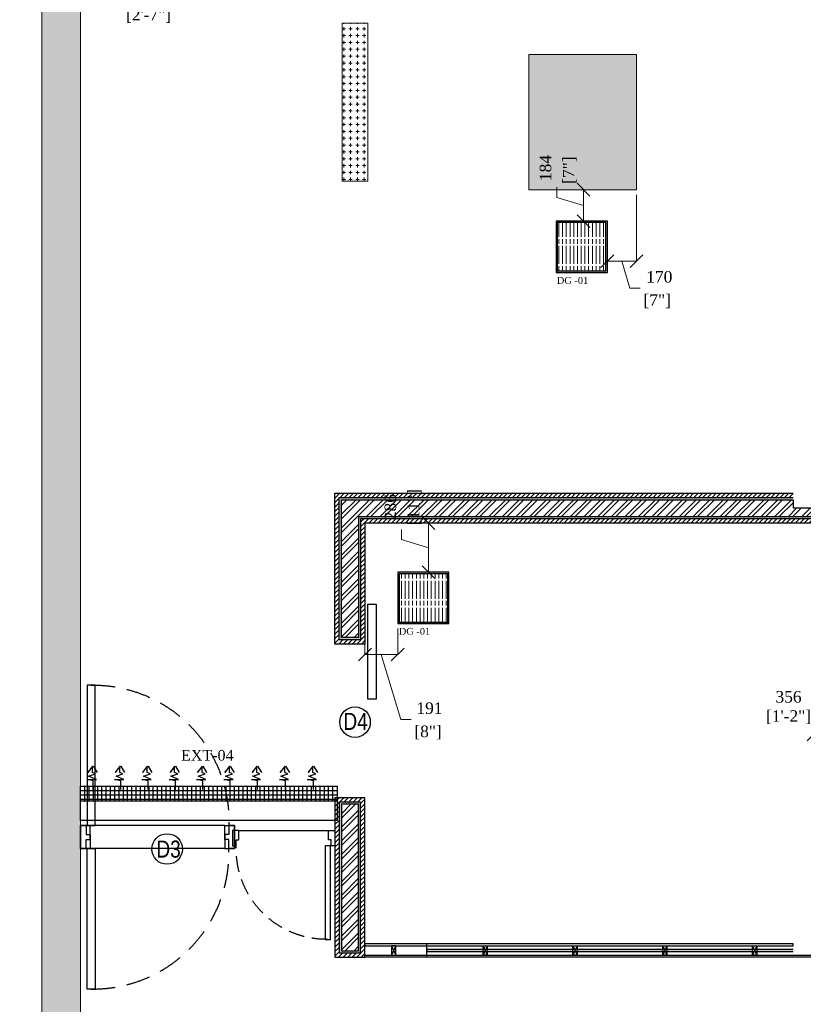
# Model space of a CAD drawing. Extents: x 3940905 to 4145695, y 925352 to 1109797.
# Tile 855 of 1056: x 4088395 to 4092975, y 954360 to 960115. Entities that reach past the tile are written whole.
import ezdxf

# ---------------------------------------------------------------- set-up
doc = ezdxf.new("R2010")
doc.units = 0
doc.header["$LTSCALE"] = 750
doc.header["$MEASUREMENT"] = 0
doc.header["$PDMODE"] = 35
doc.header["$PDSIZE"] = 150
doc.linetypes.add('DASHED2', pattern=[0.375, 0.25, -0.125])
doc.layers.get('0').update_dxf_attribs({"linetype": 'CONTINUOUS', "lineweight": 0})
doc.layers.get('Defpoints').update_dxf_attribs({"linetype": 'CONTINUOUS'})
for name, color, linetype, lineweight in [('CIVIL WALLS', 7, 'CONTINUOUS', 30), ('CKD - Kit Text', 171, 'CONTINUOUS', 13), ('CKD Dimensions', 7, 'CONTINUOUS', 0), ('CKD Equipments', 252, 'CONTINUOUS', 0), ('COLUMN', 1, 'CONTINUOUS', 9), ('HATCH', 7, 'CONTINUOUS', 0), ('wall', 7, 'CONTINUOUS', 25)]:
    doc.layers.add(name, color=color, linetype=linetype, lineweight=lineweight)
for name, color, linetype in [('DOOR', 44, 'CONTINUOUS'), ('Drain Grating', 4, 'CONTINUOUS'), ('EQUIPMENT', 6, 'CONTINUOUS'), ('GLASS', 5, 'CONTINUOUS'), ('PARTITION', 16, 'CONTINUOUS'), ('PDF_A - TEXT', 7, 'CONTINUOUS'), ('S-Hatch_8', 7, 'CONTINUOUS'), ('xKAM-B3-01-Kitchen$0$A-FURN', 8, 'CONTINUOUS')]:
    doc.layers.add(name, color=color, linetype=linetype)
doc.styles.add('ARA-30', font='arial.ttf', dxfattribs={"width": 0.8, "height": 150})
doc.styles.add('CKD_Dimension Text', font='BOOKOS.TTF')
doc.dimstyles.new('CKD-Dimensions', dxfattribs={"dimscale": 1.5, "dimtxt": 45, "dimasz": 50, "dimexe": 0, "dimexo": 20, "dimgap": 20, "dimtad": 0, "dimdec": 0, "dimzin": 4, "dimdsep": 46, "dimtxsty": 'CKD_Dimension Text', "dimblk": 'OBLIQUE', "dimcen": 12, "dimclrd": 150, "dimclre": 150, "dimclrt": 7, "dimazin": 2, "dimtfac": 1, "dimtdec": 0, "dimtofl": 0, "dimtmove": 1, "dimatfit": 2, "dimfxl": 1, "dimtfillclr": 7, "dimtolj": 1, "dimtzin": 0, "dimlwd": -1, "dimlwe": -1, "dimarcsym": 0})
pattern_1 = [(45, (113076.044, -85711.346), (-39.77475644, 39.77475644), []), (45, (113102.56, -85711.346), (-39.77475644, 39.77475644), [])]

# ---------------------------------------------------------------- blocks, each defined once
blk = doc.blocks.new('EDFDSCX')
blk.add_line((498130.4, -854141.4, 0), (498655.5, -854140.9, 0))
at = {"layer": 'DOOR', "elevation": 0}
for points in [[(498666.1, -853504), (498666.6, -854051.5), (498635.9, -854051.6), (498635.4, -853504)], [(498092.9, -854052.1), (498114.7, -854052.1), (498114.7, -854087.2), (498130.4, -854087.2), (498130.4, -854141.4), (498092.9, -854141.4)], [(498692.9, -854051.5), (498671, -854051.5), (498671.1, -854086.7), (498655.4, -854086.7), (498655.5, -854140.9), (498693, -854140.8)]]:
    blk.add_lwpolyline(points, close=True, dxfattribs=at)
at = {"layer": 'DOOR', "color": 8, "linetype": 'DASHED2', "ltscale": 0.5}
blk.add_arc((498643.6, -854033.2, 0), 529.3, 89.2264, 182.0402, dxfattribs=at)
blk = doc.blocks.new('COLUMN')
at = {"layer": 'COLUMN'}
h = blk.add_hatch(color=1, dxfattribs=at)
h.dxf.hatch_style = 1
h.paths.add_polyline_path([(2683499, 965771.1), (2684448, 965771.1), (2684448, 965331.1), (2683499, 965331.1)])
h.paths.add_polyline_path([(2684238, 970191.1), (2683499, 970191.1), (2683499, 969191.1), (2684238, 969191.1)])
h.paths.add_polyline_path([(2687443, 969266.1), (2687038, 969266.1), (2687038, 970031.1), (2687443, 970031.1)])
h.paths.add_polyline_path([(2687108, 972041.4), (2687644, 972041.4), (2687644, 971756.1), (2687108, 971756.1)])
h.paths.add_polyline_path([(2683499, 973491.1), (2684408, 973491.1), (2684408, 973041.1), (2683499, 973041.1)])
h.paths.add_polyline_path([(2683649, 975761.1), (2683978, 975761.1), (2683978, 975211.1), (2683649, 975211.1)])
h.paths.add_polyline_path([(2686978, 975811.1), (2687728, 975811.1), (2687728, 975476.1), (2686978, 975476.1)])
h.paths.add_polyline_path([(2689869, 975851.1), (2689028, 975851.1), (2689028, 975556.1), (2689869, 975556.1)])
h.paths.add_polyline_path([(2686978, 973346.1), (2687644, 973346.1), (2687644, 973116.1), (2686978, 973116.1)])
h.paths.add_polyline_path([(2683824, 977646.1), (2684029, 977646.1), (2684029, 977211.1), (2683824, 977211.1)])
h.paths.add_polyline_path([(2683824, 979911.1), (2684104, 979911.1), (2684104, 980241.1), (2683824, 980241.1)])
h.paths.add_polyline_path([(2687804, 979891.1), (2688004, 979891.1), (2688004, 980241.1), (2687804, 980241.1)])
h.paths.add_polyline_path([(2691584, 979836.1), (2692014, 979836.1), (2692014, 980241.1), (2691584, 980241.1)])
h.paths.add_polyline_path([(2691696, 977346.1), (2692014, 977346.1), (2692014, 976786.1), (2691696, 976786.1)])
h.paths.add_polyline_path([(2687443, 965841.1), (2686813, 965841.1), (2686813, 965401.1), (2687443, 965401.1)])
h.paths.add_polyline_path([(2687468, 963421.1), (2686703, 963421.1), (2686703, 962976.1), (2687468, 962976.1)])
h.paths.add_polyline_path([(2684168, 963191.1), (2683399, 963191.1), (2683399, 962446.1), (2684168, 962446.1)])
h.paths.add_polyline_path([(2684448, 958916.1), (2683399, 958916.1), (2683399, 959356.1), (2684448, 959356.1)])
h.paths.add_polyline_path([(2684448, 957356.1), (2683414, 957356.1), (2683414, 956916.1), (2684448, 956916.1)])
h.paths.add_polyline_path([(2687458, 957436.1), (2686708, 957436.1), (2686708, 956996.1), (2687458, 956996.1)])
h.paths.add_polyline_path([(2687453, 959516.1), (2686693, 959516.1), (2686693, 959086.1), (2687453, 959086.1)])
h.paths.add_polyline_path([(2683414, 953326.1), (2684313, 953326.1), (2684313, 953776.1), (2683414, 953776.1)])
h.paths.add_polyline_path([(2683294, 952396.1), (2683768, 952396.1), (2683768, 951976.1), (2683294, 951976.1)])
h.paths.add_polyline_path([(2682464, 977841.1), (2681834, 977841.1), (2681834, 977051.1), (2682464, 977051.1)])
at = {"color": 2}
blk.add_lwpolyline([(2682464, 977841.1), (2681834, 977841.1), (2681834, 977051.1), (2682464, 977051.1)], close=True, dxfattribs=at)
at = {"layer": 'COLUMN', "color": 1}
blk.add_lwpolyline([(2682464, 977841.1), (2681834, 977841.1), (2681834, 977051.1), (2682464, 977051.1)], close=True, dxfattribs=at)
blk = doc.blocks.new('G$C140E06CC')
at = {"layer": 'EQUIPMENT'}
h = blk.add_hatch(dxfattribs=at)
h.set_pattern_fill('NET', color=8, scale=200, angle=180, style=0)
h.set_pattern_definition([(180, (-3968324.673, -1023390.404), (-1e-14, -25), []), (270, (-3968324.673, -1023390.404), (25, -1e-14), [])])
h.paths.add_polyline_path([(0, 200), (1500.3, 200), (1500.3, 112.5), (0, 112.5)])
at = {"layer": 'EQUIPMENT', "color": 8}
for points in [[(75.3, 181.1), (75.3, 230.7), (39.1, 239.7), (93.3, 239.7), (48.1, 257.7), (88.8, 271.3), (70.7, 280.3), (70.7, 316.4), (43.6, 280.3), (75.3, 316.4), (97.8, 280.3)], [(235.3, 181.1), (235.3, 230.7), (199.1, 239.7), (253.3, 239.7), (208.1, 257.7), (248.8, 271.3), (230.7, 280.3), (230.7, 316.4), (203.6, 280.3), (235.3, 316.4), (257.8, 280.3)], [(395.3, 181.1), (395.3, 230.7), (359.1, 239.7), (413.3, 239.7), (368.1, 257.7), (408.8, 271.3), (390.7, 280.3), (390.7, 316.4), (363.6, 280.3), (395.3, 316.4), (417.8, 280.3)], [(555.3, 181.1), (555.3, 230.7), (519.1, 239.7), (573.3, 239.7), (528.1, 257.7), (568.8, 271.3), (550.7, 280.3), (550.7, 316.4), (523.6, 280.3), (555.3, 316.4), (577.8, 280.3)], [(715.3, 181.1), (715.3, 230.7), (679.1, 239.7), (733.3, 239.7), (688.1, 257.7), (728.8, 271.3), (710.7, 280.3), (710.7, 316.4), (683.6, 280.3), (715.3, 316.4), (737.8, 280.3)], [(875.3, 181.1), (875.3, 230.7), (839.1, 239.7), (893.3, 239.7), (848.1, 257.7), (888.8, 271.3), (870.7, 280.3), (870.7, 316.4), (843.6, 280.3), (875.3, 316.4), (897.8, 280.3)], [(1035.3, 181.1), (1035.3, 230.7), (999.1, 239.7), (1053.3, 239.7), (1008.1, 257.7), (1048.8, 271.3), (1030.7, 280.3), (1030.7, 316.4), (1003.6, 280.3), (1035.3, 316.4), (1057.8, 280.3)], [(1198.7, 181.1), (1198.7, 230.7), (1162.6, 239.7), (1216.8, 239.7), (1171.6, 257.7), (1212.3, 271.3), (1194.2, 280.3), (1194.2, 316.4), (1167.1, 280.3), (1198.7, 316.4), (1221.3, 280.3)], [(1362.2, 181.1), (1362.2, 230.7), (1326, 239.7), (1380.3, 239.7), (1335.1, 257.7), (1375.7, 271.3), (1357.7, 280.3), (1357.7, 316.4), (1330.6, 280.3), (1362.2, 316.4), (1384.8, 280.3)]]:
    blk.add_lwpolyline(points, dxfattribs=at)
at = {"layer": 'EQUIPMENT'}
for points in [[(0, 200), (1500.3, 200), (1500.3, 112.5), (0, 112.5)], [(0, 0), (0, 200), (1500.3, 200), (1500.3, 0)]]:
    blk.add_lwpolyline(points, close=True, dxfattribs=at)
blk = doc.blocks.new('G$C03FE16A0')
at = {"layer": 'CKD Equipments', "ltscale": 0.25}
blk.add_blockref('G$C140E06CC', (0, 0), dxfattribs=at)
blk = doc.blocks.new('_Oblique')
at = {"color": 0, "linetype": 'ByBlock', "lineweight": -2, "transparency": 16777216}
blk.add_line((-0.5, -0.5), (0.5, 0.5), dxfattribs=at)
blk = doc.blocks.new('*D876')
at = {"layer": 'CKD Dimensions', "color": 150}
for p, q in [((4088749.5, 960165.9), (4088749.5, 960214.1)), ((4088749.5, 960214.1), (4088987, 960214.1)), ((4089545.7, 960214.1), (4089308.3, 960214.1)), ((4089545.7, 960165.9), (4089545.7, 960214.1))]:
    blk.add_line(p, q, dxfattribs=at)
at = {"layer": 'Defpoints', "color": 0}
for p in [(4088749.5, 960214.1), (4088749.5, 960135.9), (4089545.7, 960135.9)]:
    blk.add_point(p, dxfattribs=at)
at = {"layer": 'CKD Dimensions', "color": 150, "linetype": 'ByBlock', "xscale": 75, "yscale": 75, "zscale": 75, "rotation": 180}
blk.add_blockref('_Oblique', (4088749.5, 960214.1), dxfattribs=at)
at = {"layer": 'CKD Dimensions', "color": 150, "linetype": 'ByBlock', "xscale": 75, "yscale": 75, "zscale": 75}
blk.add_blockref('_Oblique', (4089545.7, 960214.1), dxfattribs=at)
at = {"layer": 'CKD Dimensions', "color": 7, "lineweight": 0, "char_height": 67.5, "attachment_point": 5, "style": 'CKD_Dimension Text'}
for s, insert in [('\\A1;796', (4089147.6, 960279.7)), ('\\A1;[2\'-7"]', (4089147.6, 960137.4))]:
    blk.add_mtext(s, dxfattribs=dict(at, insert=insert))
blk = doc.blocks.new('*D883')
at = {"layer": 'CKD Dimensions', "color": 150}
for p, q in [((4093048.8, 956094.3), (4093108.8, 956094.3)), ((4093108.8, 956094.3), (4093212.6, 955937)), ((4093034.5, 955591.4), (4093034.5, 955937)), ((4093034.5, 955937), (4093390.7, 955937)), ((4093390.7, 955903.8), (4093390.7, 955937))]:
    blk.add_line(p, q, dxfattribs=at)
at = {"layer": 'Defpoints', "color": 0}
for p in [(4093390.7, 955937), (4093390.7, 955873.8), (4093034.5, 955561.4)]:
    blk.add_point(p, dxfattribs=at)
at = {"layer": 'CKD Dimensions', "color": 150, "linetype": 'ByBlock', "xscale": 75, "yscale": 75, "zscale": 75, "rotation": 180}
blk.add_blockref('_Oblique', (4093034.5, 955937), dxfattribs=at)
at = {"layer": 'CKD Dimensions', "color": 150, "linetype": 'ByBlock', "xscale": 75, "yscale": 75, "zscale": 75}
blk.add_blockref('_Oblique', (4093390.7, 955937), dxfattribs=at)
at = {"layer": 'CKD Dimensions', "color": 7, "lineweight": 0, "insert": (4092888.2, 956094.3), "char_height": 67.5, "attachment_point": 5, "style": 'CKD_Dimension Text'}
blk.add_mtext('\\A1;356\\P[1\'-2"]', dxfattribs=at)
blk = doc.blocks.new('*D884')
at = {"layer": 'CKD Dimensions', "color": 150}
for p, q in [((4090873.8, 957171.9), (4090784.1, 957171.9)), ((4090784.1, 956885.8), (4090784.1, 957171.9)), ((4090626.8, 957136), (4090626.8, 957076)), ((4090626.8, 957076), (4090784.1, 957028.8)), ((4090873.7, 956885.8), (4090784.1, 956885.8))]:
    blk.add_line(p, q, dxfattribs=at)
at = {"layer": 'Defpoints', "color": 0}
for p in [(4090784.1, 957171.9), (4090903.8, 957171.9), (4090903.7, 956885.8)]:
    blk.add_point(p, dxfattribs=at)
at = {"layer": 'CKD Dimensions', "color": 150, "linetype": 'ByBlock', "xscale": 75, "yscale": 75, "zscale": 75}
for p, rotation in [((4090784.1, 957171.9), 90), ((4090784.1, 956885.8), 270)]:
    blk.add_blockref('_Oblique', p, dxfattribs=dict(at, rotation=rotation))
at = {"layer": 'CKD Dimensions', "color": 7, "lineweight": 0, "char_height": 67.5, "attachment_point": 5, "rotation": 90, "style": 'CKD_Dimension Text'}
for s, insert in [('\\A1;286', (4090561.3, 957265.9)), ('\\A1;[11"]', (4090703.5, 957265.9))]:
    blk.add_mtext(s, dxfattribs=dict(at, insert=insert))
blk = doc.blocks.new('*D885')
at = {"layer": 'CKD Dimensions', "color": 150}
for p, q in [((4090412.4, 956555.8), (4090412.4, 956405)), ((4090603.7, 956555.8), (4090603.7, 956405)), ((4090603.7, 956405), (4090412.4, 956405)), ((4090622, 956025.2), (4090508.1, 956405)), ((4090682, 956025.2), (4090622, 956025.2))]:
    blk.add_line(p, q, dxfattribs=at)
at = {"layer": 'Defpoints', "color": 0}
for p in [(4090412.4, 956585.8), (4090603.7, 956585.8), (4090412.4, 956405)]:
    blk.add_point(p, dxfattribs=at)
at = {"layer": 'CKD Dimensions', "color": 150, "linetype": 'ByBlock', "xscale": 75, "yscale": 75, "zscale": 75, "rotation": 180}
blk.add_blockref('_Oblique', (4090412.4, 956405), dxfattribs=at)
at = {"layer": 'CKD Dimensions', "color": 150, "linetype": 'ByBlock', "xscale": 75, "yscale": 75, "zscale": 75}
blk.add_blockref('_Oblique', (4090603.7, 956405), dxfattribs=at)
at = {"layer": 'CKD Dimensions', "color": 7, "lineweight": 0, "char_height": 67.5, "attachment_point": 5, "style": 'CKD_Dimension Text'}
for s, insert in [('\\A1;191', (4090789.4, 956090.1)), ('\\A1;[8"]', (4090781.2, 955948.5))]:
    blk.add_mtext(s, dxfattribs=dict(at, insert=insert))
blk = doc.blocks.new('*D889')
at = {"layer": 'CKD Dimensions', "color": 150}
for p, q in [((4091533, 959136.4), (4091533, 959076.4)), ((4091799.2, 959121.4), (4091689.6, 959121.4)), ((4091689.6, 958937.4), (4091689.6, 959121.4)), ((4091533, 959076.4), (4091689.6, 959029.4)), ((4091799.2, 958937.4), (4091689.6, 958937.4))]:
    blk.add_line(p, q, dxfattribs=at)
at = {"layer": 'Defpoints', "color": 0}
for p in [(4091689.6, 959121.4), (4091829.2, 959121.4), (4091829.2, 958937.4)]:
    blk.add_point(p, dxfattribs=at)
at = {"layer": 'CKD Dimensions', "color": 150, "linetype": 'ByBlock', "xscale": 75, "yscale": 75, "zscale": 75}
for p, rotation in [((4091689.6, 959121.4), 90), ((4091689.6, 958937.4), 270)]:
    blk.add_blockref('_Oblique', p, dxfattribs=dict(at, rotation=rotation))
at = {"layer": 'CKD Dimensions', "color": 7, "lineweight": 0, "char_height": 67.5, "attachment_point": 5, "rotation": 90, "style": 'CKD_Dimension Text'}
for s, insert in [('\\A1;184', (4091468.1, 959247.9)), ('\\A1;[7"]', (4091609.7, 959235.6))]:
    blk.add_mtext(s, dxfattribs=dict(at, insert=insert))
blk = doc.blocks.new('*D890')
at = {"layer": 'CKD Dimensions', "color": 150}
for p, q in [((4091999.5, 959091.4), (4091999.5, 958703.4)), ((4091829.2, 958667.4), (4091829.2, 958703.4)), ((4091829.2, 958703.4), (4091999.5, 958703.4)), ((4091961.5, 958546.1), (4091914.4, 958703.4)), ((4092021.5, 958546.1), (4091961.5, 958546.1))]:
    blk.add_line(p, q, dxfattribs=at)
at = {"layer": 'Defpoints', "color": 0}
for p in [(4091999.5, 959121.4), (4091999.5, 958703.4), (4091829.2, 958637.4)]:
    blk.add_point(p, dxfattribs=at)
at = {"layer": 'CKD Dimensions', "color": 150, "linetype": 'ByBlock', "xscale": 75, "yscale": 75, "zscale": 75, "rotation": 180}
blk.add_blockref('_Oblique', (4091829.2, 958703.4), dxfattribs=at)
at = {"layer": 'CKD Dimensions', "color": 150, "linetype": 'ByBlock', "xscale": 75, "yscale": 75, "zscale": 75}
blk.add_blockref('_Oblique', (4091999.5, 958703.4), dxfattribs=at)
at = {"layer": 'CKD Dimensions', "color": 7, "lineweight": 0, "char_height": 67.5, "attachment_point": 5, "style": 'CKD_Dimension Text'}
for s, insert in [('\\A1;170', (4092132.9, 958611.7)), ('\\A1;[7"]', (4092120.7, 958469.5))]:
    blk.add_mtext(s, dxfattribs=dict(at, insert=insert))

msp = doc.modelspace()

# ---------------------------------------------------------------- hatches: boundary and pattern name
at = {"layer": 'CIVIL WALLS', "true_color": 0x136734}
h = msp.add_hatch(dxfattribs=at)
h.set_pattern_fill('AR-CONC', color=116, scale=3)
h.set_pattern_definition([(50, (113076.044, -85711.346), (21.51780548, -1.88256405), [2.25, -24.75]), (355, (113076.044, -85711.346), (-4.16254001, 22.56576401), [1.8, -19.8]), (100.45144446, (113077.837, -85711.503), (17.3552654, 20.68319973), [1.91220576, -21.03426336]), (46.1842, (113076.044, -85705.346), (32.01723992, -4.96557842), [3.375, -37.125]), (96.6356355, (113078.712, -85705.76), (28.03985837, 29.22355802), [2.86831026, -31.5514128]), (351.184164, (113076.044, -85705.346), (28.03985835, 29.223558), [2.7, -29.70000003]), (21, (113079.044, -85706.846), (17.90721156, -12.07856672), [2.25, -24.75]), (326, (113079.044, -85706.846), (7.29945996, 21.75450135), [1.8, -19.8]), (71.45144474, (113080.536, -85707.853), (25.2066713, 9.67593458), [1.9122057, -21.03426336]), (37.5, (113076.044, -85711.346), (0.36479566, 9.986815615), [0, -19.56, 0, -20.1, 0, -19.875]), (7.5, (113076.044, -85711.346), (7.892086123, 11.832351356), [0, -11.46, 0, -19.11, 0, -7.575]), (327.5, (113069.354, -85711.346), (16.014673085, -0.676646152), [0, -7.5, 0, -23.4, 0, -31.05]), (317.5, (113066.354, -85711.346), (17.49558508, 3.00314947), [0, -9.75, 0, -15.54, 0, -22.05])])
h.paths.add_polyline_path([(4093513.5, 957321.7), (4093513.5, 957209.5), (4090374.9, 957209.5), (4090374.9, 956503.4), (4090274.9, 956503.4), (4090274.9, 957309.5), (4092914.5, 957309.5), (4092914.5, 957322)])
h.paths.add_polyline_path([(4093513.5, 957309.5), (4093513.5, 957197), (4090387.4, 957197), (4090387.4, 956490.9), (4090262.4, 956490.9), (4090262.4, 957322), (4093034.6, 957322), (4093034.5, 957309.5)])
h.paths.add_polyline_path([(4090374.9, 955529.5), (4090274.9, 955529.5), (4090274.9, 954673.2), (4090374.9, 954673.2)], flags=16)
h.paths.add_polyline_path([(4090387.4, 955542), (4090262.4, 955542), (4090262.4, 954660.7), (4090387.4, 954660.7)])
at = {"layer": 'CKD Equipments'}
h = msp.add_hatch(color=2, dxfattribs=at)
h.dxf.hatch_style = 1
h.paths.add_polyline_path([(4091829.2, 958637.4), (4091829.2, 958937.4), (4091529.2, 958937.4), (4091529.2, 958637.4)])
h.paths.add_polyline_path([(4091536.4, 958647), (4091819.4, 958647), (4091819.4, 958930), (4091536.4, 958930)], flags=16)
h = msp.add_hatch(color=2, dxfattribs=at)
h.dxf.hatch_style = 1
h.paths.add_polyline_path([(4090603.7, 956885.8), (4090603.7, 956585.8), (4090903.7, 956585.8), (4090903.7, 956885.8)])
h.paths.add_polyline_path([(4090896.5, 956876.2), (4090613.4, 956876.2), (4090613.4, 956593.2), (4090896.5, 956593.2)], flags=16)
at = {"layer": 'Drain Grating', "linetype": 'Continuous', "lineweight": 5}
h = msp.add_hatch(dxfattribs=at)
h.set_pattern_fill('ACAD_ISO08W100', color=256, scale=4.354286, angle=270, style=0)
h.set_pattern_definition([(270, (4163848.532, 1708234.955), (21.7714286, -1e-14), [104.5028571, -13.0628571, 26.1257143, -13.0628571])])
h.paths.add_polyline_path([(4091536.4, 958647), (4091536.4, 958930), (4091819.4, 958930), (4091819.4, 958647)])
h = msp.add_hatch(dxfattribs=at)
h.set_pattern_fill('ACAD_ISO08W100', color=256, scale=4.354286, angle=90, style=0)
h.set_pattern_definition([(90, (4018584.352, 207288.257), (-21.7714286, 8e-15), [104.5028571, -13.0628571, 26.1257143, -13.0628571])])
h.paths.add_polyline_path([(4090896.5, 956876.2), (4090896.5, 956593.2), (4090613.4, 956593.2), (4090613.4, 956876.2)])
at = {"layer": 'GLASS'}
h = msp.add_hatch(color=5, dxfattribs=at)
h.dxf.hatch_style = 1
h.paths.add_polyline_path([(4092914.5, 954668.7), (4092914.5, 954680.7), (4090772, 954680.7), (4090772, 954668.7)])
h.paths.add_polyline_path([(4093034.5, 954680.7), (4093034.5, 954668.7), (4093080.6, 954668.7), (4093080.6, 955110.4), (4093891.5, 955110.4), (4093891.5, 954668.7), (4095722.6, 954668.7), (4095722.9, 955148.9), (4096513.5, 955148.9), (4096513.5, 955160.9), (4095710.9, 955160.9), (4095710.6, 954680.7), (4093903.5, 954680.7), (4093903.5, 955122.4), (4093068.6, 955122.4), (4093068.6, 954680.7)])
at = {"layer": 'HATCH'}
h = msp.add_hatch(color=8, dxfattribs=at)
h.dxf.hatch_style = 1
h.paths.add_polyline_path([(4101119.5, 962310.9), (4088524.5, 962310.9), (4088524.5, 948265.9), (4088394.5, 948265.9), (4088394.5, 934302.9), (4088557.5, 934302.9), (4088557.5, 927778.9), (4089014.5, 927778.9), (4089014.5, 932352.9), (4089014.5, 934465.9), (4088624.5, 934465.9), (4088624.5, 948035.9), (4088749.5, 948035.9), (4088749.5, 962080.9), (4101119.5, 962080.9)])
at = {"layer": 'S-Hatch_8'}
h = msp.add_hatch(dxfattribs=at)
h.set_pattern_fill('ANSI31', color=6, scale=150)
h.set_pattern_definition([(45, (113076.044, -85711.346), (-13.25825215, 13.25825215), [])])
h.paths.add_polyline_path([(4090387.4, 955542), (4090262.4, 955542), (4090262.4, 954660.7), (4090387.4, 954660.7)], flags=16)
h.paths.add_polyline_path([(4090412.4, 955567), (4090237.4, 955567), (4090237.4, 954635.7), (4090412.4, 954635.7)])
h.paths.add_polyline_path([(4093513.5, 957322), (4093513.5, 957197), (4090387.4, 957197), (4090387.4, 956490.9), (4090262.4, 956490.9), (4090262.4, 957322)], flags=16)
h.paths.add_polyline_path([(4096813.4, 956591.4), (4098464.7, 956591.5), (4098464.7, 956466.5), (4096813.4, 956466.4)], flags=17)
h.paths.add_polyline_path([(4096813.4, 956616.4), (4098489.7, 956616.5), (4098489.7, 956441.5), (4096813.4, 956441.4)])
h.paths.add_polyline_path([(4098339.7, 955261.2), (4098339.7, 955691.4), (4098464.7, 955691.4), (4098464.7, 955261.2), (4099489.7, 955261.2), (4099489.7, 955136.1), (4097113.5, 955136), (4097113.5, 955261.1)], flags=16)
h.paths.add_polyline_path([(4098314.7, 955286.1), (4098314.7, 955691.4), (4098489.7, 955691.4), (4098489.7, 955286.1), (4099514.7, 955286.1), (4099514.7, 955111.1), (4097113.5, 955111.1), (4097113.5, 955286.1)])
h.paths.add_polyline_path([(4102304.3, 955746.6), (4102302.8, 958022.1), (4102191.9, 958021.9), (4102191.9, 956996.9), (4100864.7, 956996.9), (4100864.7, 958080.9), (4100739.7, 958080.9), (4100739.7, 954833.8), (4100864.7, 954833.8), (4100864.7, 956871.9), (4102191.9, 956871.9), (4102191.9, 955871.4), (4101664.7, 955871.4), (4101664.7, 955746.4)], flags=17)
h.paths.add_polyline_path([(4102302.8, 958046.9), (4102166.9, 958046.9), (4102166.9, 957021.9), (4100889.7, 957021.9), (4100889.7, 958105.9), (4100714.7, 958105.9), (4100714.7, 954808.8), (4100889.7, 954808.8), (4100889.7, 956846.9), (4102166.9, 956846.9), (4102166.9, 955896.4), (4101639.7, 955896.4), (4101639.7, 955721.4), (4102304.4, 955721.8)])
h.paths.add_polyline_path([(4100864.7, 959094.7), (4101231.3, 959094.7), (4101231.3, 959219.7), (4100741.1, 959219.7), (4100741.1, 958880.9), (4100864.7, 958880.9)], flags=16)
h.paths.add_polyline_path([(4100889.7, 959069.7), (4101231.3, 959069.7), (4101231.3, 959244.7), (4100714.7, 959244.7), (4100714.7, 958855.9), (4100889.7, 958855.9)])
h.paths.add_polyline_path([(4098859.2, 959094.7), (4098859.2, 962055.9), (4098984.2, 962055.9), (4098984.2, 959219.7), (4099788.8, 959219.7), (4099788.8, 959094.7)], flags=16)
h.paths.add_polyline_path([(4098834.2, 959069.7), (4098834.2, 962080.9), (4099009.2, 962080.9), (4099009.2, 959244.7), (4099813.8, 959244.7), (4099813.8, 959069.7)])
h.paths.add_polyline_path([(4093034.5, 957347), (4093034.5, 957322), (4092914.5, 957322), (4092914.5, 957347), (4090237.4, 957347), (4090237.4, 956465.9), (4090412.4, 956465.9), (4090412.4, 957172), (4093513.5, 957171.4), (4093513.5, 957347)])
at = {"layer": 'S-Hatch_8', "true_color": 0x636466}
h = msp.add_hatch(dxfattribs=at)
h.set_pattern_fill('ANSI32', color=251, scale=150)
h.set_pattern_definition(pattern_1)
h.paths.add_polyline_path([(4093513.5, 957309.4), (4093513.5, 957209.5), (4090374.9, 957209.5), (4090374.9, 956503.4), (4090274.9, 956503.4), (4090274.9, 957309.5), (4092914.5, 957309.4), (4092914.5, 957261.5), (4093034.5, 957261.5), (4093034.5, 957309.4)])
h = msp.add_hatch(dxfattribs=at)
h.set_pattern_fill('ANSI32', color=251, scale=150)
h.set_pattern_definition(pattern_1)
h.paths.add_polyline_path([(4090374.9, 955529.5), (4090274.9, 955529.5), (4090274.9, 954673.2), (4090374.9, 954673.2)])

# ---------------------------------------------------------------- linework, layer by layer
at = {"layer": 'CIVIL WALLS', "color": 6}
msp.add_lwpolyline([(4093034.5, 957347), (4093184.5, 957347), (4093513.5, 957347), (4093513.5, 957171.4), (4090412.4, 957172), (4090412.4, 956465.9), (4090237.4, 956465.9), (4090237.4, 957347), (4092914.5, 957347)], dxfattribs=at)
at = {"layer": 'CIVIL WALLS', "color": 116, "true_color": 0x136734}
msp.add_lwpolyline([(4093034.5, 957322), (4093184.5, 957322), (4093513.5, 957322), (4093513.5, 957197), (4090387.4, 957197), (4090387.4, 956490.9), (4090262.4, 956490.9), (4090262.4, 957322), (4092914.5, 957322)], dxfattribs=at)
at = {"layer": 'CIVIL WALLS'}
for points in [[(4093513.5, 957309.4), (4093513.5, 957209.5), (4090374.9, 957209.5), (4090374.9, 956503.4), (4090274.9, 956503.4), (4090274.9, 957309.5), (4092914.5, 957309.4), (4092914.5, 957261.5), (4093034.5, 957261.5), (4093034.5, 957309.4)], [(4090374.9, 955529.5), (4090274.9, 955529.5), (4090274.9, 954673.2), (4090374.9, 954673.2)]]:
    msp.add_lwpolyline(points, close=True, dxfattribs=at)
at = {"layer": 'CIVIL WALLS', "color": 6}
msp.add_lwpolyline([(4090412.4, 955567), (4090237.4, 955567), (4090237.4, 954635.7), (4090412.4, 954635.7)], close=True, dxfattribs=at)
at = {"layer": 'CIVIL WALLS', "color": 116, "true_color": 0x136734}
msp.add_lwpolyline([(4090387.4, 955542), (4090262.4, 955542), (4090262.4, 954660.7), (4090387.4, 954660.7)], close=True, dxfattribs=at)
at = {"layer": 'CKD Equipments'}
for p, q in [((4090278.5, 960094.4), (4090429.7, 960094.4)), ((4090278.5, 959171.9), (4090278.5, 960094.4)), ((4090429.7, 960094.4), (4090429.7, 959171.9)), ((4090429.7, 959171.9), (4090278.5, 959171.9)), ((4090412.4, 955563.7), (4090412.4, 954713.7))]:
    msp.add_line(p, q, dxfattribs=at)
at = {"layer": 'CKD Equipments', "color": 252, "linetype": 'Continuous'}
for p, q in [((4090288.5, 960091.9), (4090288.5, 960094.4)), ((4090328.5, 960091.9), (4090328.5, 960094.4)), ((4090368.5, 960091.9), (4090368.5, 960094.4)), ((4090408.5, 960091.9), (4090408.5, 960094.4)), ((4090278.5, 960061.9), (4090298.5, 960061.9)), ((4090288.5, 960051.9), (4090288.5, 960071.9)), ((4090288.5, 960011.9), (4090288.5, 960031.9)), ((4090318.5, 960061.9), (4090338.5, 960061.9)), ((4090328.5, 960051.9), (4090328.5, 960071.9)), ((4090328.5, 960011.9), (4090328.5, 960031.9)), ((4090358.5, 960061.9), (4090378.5, 960061.9)), ((4090368.5, 960051.9), (4090368.5, 960071.9)), ((4090368.5, 960011.9), (4090368.5, 960031.9)), ((4090398.5, 960061.9), (4090418.5, 960061.9)), ((4090408.5, 960051.9), (4090408.5, 960071.9)), ((4090408.5, 960011.9), (4090408.5, 960031.9)), ((4090278.5, 960021.9), (4090298.5, 960021.9)), ((4090278.5, 959981.9), (4090298.5, 959981.9)), ((4090288.5, 959971.9), (4090288.5, 959991.9)), ((4090318.5, 960021.9), (4090338.5, 960021.9)), ((4090318.5, 959981.9), (4090338.5, 959981.9)), ((4090328.5, 959971.9), (4090328.5, 959991.9)), ((4090358.5, 960021.9), (4090378.5, 960021.9)), ((4090358.5, 959981.9), (4090378.5, 959981.9)), ((4090368.5, 959971.9), (4090368.5, 959991.9)), ((4090398.5, 960021.9), (4090418.5, 960021.9)), ((4090398.5, 959981.9), (4090418.5, 959981.9)), ((4090408.5, 959971.9), (4090408.5, 959991.9)), ((4090278.5, 959941.9), (4090298.5, 959941.9)), ((4090288.5, 959931.9), (4090288.5, 959951.9)), ((4090318.5, 959941.9), (4090338.5, 959941.9)), ((4090328.5, 959931.9), (4090328.5, 959951.9)), ((4090358.5, 959941.9), (4090378.5, 959941.9)), ((4090368.5, 959931.9), (4090368.5, 959951.9)), ((4090398.5, 959941.9), (4090418.5, 959941.9)), ((4090408.5, 959931.9), (4090408.5, 959951.9)), ((4090278.5, 959901.9), (4090298.5, 959901.9)), ((4090278.5, 959861.9), (4090298.5, 959861.9)), ((4090288.5, 959891.9), (4090288.5, 959911.9)), ((4090288.5, 959851.9), (4090288.5, 959871.9)), ((4090318.5, 959901.9), (4090338.5, 959901.9)), ((4090318.5, 959861.9), (4090338.5, 959861.9)), ((4090328.5, 959891.9), (4090328.5, 959911.9)), ((4090328.5, 959851.9), (4090328.5, 959871.9)), ((4090358.5, 959901.9), (4090378.5, 959901.9)), ((4090358.5, 959861.9), (4090378.5, 959861.9)), ((4090368.5, 959891.9), (4090368.5, 959911.9)), ((4090368.5, 959851.9), (4090368.5, 959871.9)), ((4090398.5, 959901.9), (4090418.5, 959901.9)), ((4090398.5, 959861.9), (4090418.5, 959861.9)), ((4090408.5, 959891.9), (4090408.5, 959911.9)), ((4090408.5, 959851.9), (4090408.5, 959871.9)), ((4090278.5, 959821.9), (4090298.5, 959821.9)), ((4090288.5, 959811.9), (4090288.5, 959831.9)), ((4090318.5, 959821.9), (4090338.5, 959821.9)), ((4090328.5, 959811.9), (4090328.5, 959831.9)), ((4090358.5, 959821.9), (4090378.5, 959821.9)), ((4090368.5, 959811.9), (4090368.5, 959831.9)), ((4090398.5, 959821.9), (4090418.5, 959821.9)), ((4090408.5, 959811.9), (4090408.5, 959831.9)), ((4090278.5, 959781.9), (4090298.5, 959781.9)), ((4090278.5, 959741.9), (4090298.5, 959741.9)), ((4090288.5, 959771.9), (4090288.5, 959791.9)), ((4090288.5, 959731.9), (4090288.5, 959751.9)), ((4090318.5, 959781.9), (4090338.5, 959781.9)), ((4090318.5, 959741.9), (4090338.5, 959741.9)), ((4090328.5, 959771.9), (4090328.5, 959791.9)), ((4090328.5, 959731.9), (4090328.5, 959751.9)), ((4090358.5, 959781.9), (4090378.5, 959781.9)), ((4090358.5, 959741.9), (4090378.5, 959741.9)), ((4090368.5, 959771.9), (4090368.5, 959791.9)), ((4090368.5, 959731.9), (4090368.5, 959751.9)), ((4090398.5, 959781.9), (4090418.5, 959781.9)), ((4090398.5, 959741.9), (4090418.5, 959741.9)), ((4090408.5, 959771.9), (4090408.5, 959791.9)), ((4090408.5, 959731.9), (4090408.5, 959751.9)), ((4090278.5, 959701.9), (4090298.5, 959701.9)), ((4090288.5, 959691.9), (4090288.5, 959711.9)), ((4090318.5, 959701.9), (4090338.5, 959701.9)), ((4090328.5, 959691.9), (4090328.5, 959711.9)), ((4090358.5, 959701.9), (4090378.5, 959701.9)), ((4090368.5, 959691.9), (4090368.5, 959711.9)), ((4090398.5, 959701.9), (4090418.5, 959701.9)), ((4090408.5, 959691.9), (4090408.5, 959711.9)), ((4090278.5, 959661.9), (4090298.5, 959661.9)), ((4090288.5, 959651.9), (4090288.5, 959671.9)), ((4090288.5, 959611.9), (4090288.5, 959631.9)), ((4090318.5, 959661.9), (4090338.5, 959661.9)), ((4090328.5, 959651.9), (4090328.5, 959671.9)), ((4090328.5, 959611.9), (4090328.5, 959631.9)), ((4090358.5, 959661.9), (4090378.5, 959661.9)), ((4090398.5, 959661.9), (4090418.5, 959661.9)), ((4090408.5, 959651.9), (4090408.5, 959671.9)), ((4090408.5, 959611.9), (4090408.5, 959631.9)), ((4090278.5, 959621.9), (4090298.5, 959621.9)), ((4090278.5, 959581.9), (4090298.5, 959581.9)), ((4090288.5, 959571.9), (4090288.5, 959591.9)), ((4090318.5, 959621.9), (4090338.5, 959621.9)), ((4090318.5, 959581.9), (4090338.5, 959581.9)), ((4090328.5, 959571.9), (4090328.5, 959591.9)), ((4090358.5, 959621.9), (4090378.5, 959621.9)), ((4090358.5, 959581.9), (4090378.5, 959581.9)), ((4090368.5, 959571.9), (4090368.5, 959591.9)), ((4090398.5, 959621.9), (4090418.5, 959621.9)), ((4090398.5, 959581.9), (4090418.5, 959581.9)), ((4090408.5, 959571.9), (4090408.5, 959591.9)), ((4090278.5, 959541.9), (4090298.5, 959541.9)), ((4090288.5, 959531.9), (4090288.5, 959551.9)), ((4090288.5, 959491.9), (4090288.5, 959511.9)), ((4090318.5, 959541.9), (4090338.5, 959541.9)), ((4090328.5, 959531.9), (4090328.5, 959551.9)), ((4090328.5, 959491.9), (4090328.5, 959511.9)), ((4090358.5, 959541.9), (4090378.5, 959541.9)), ((4090368.5, 959531.9), (4090368.5, 959551.9)), ((4090368.5, 959491.9), (4090368.5, 959511.9)), ((4090398.5, 959541.9), (4090418.5, 959541.9)), ((4090408.5, 959531.9), (4090408.5, 959551.9)), ((4090408.5, 959491.9), (4090408.5, 959511.9)), ((4090278.5, 959501.9), (4090298.5, 959501.9)), ((4090278.5, 959461.9), (4090298.5, 959461.9)), ((4090288.5, 959451.9), (4090288.5, 959471.9)), ((4090318.5, 959501.9), (4090338.5, 959501.9)), ((4090318.5, 959461.9), (4090338.5, 959461.9)), ((4090328.5, 959451.9), (4090328.5, 959471.9)), ((4090358.5, 959501.9), (4090378.5, 959501.9)), ((4090358.5, 959461.9), (4090378.5, 959461.9)), ((4090368.5, 959451.9), (4090368.5, 959471.9)), ((4090398.5, 959501.9), (4090418.5, 959501.9)), ((4090398.5, 959461.9), (4090418.5, 959461.9)), ((4090408.5, 959451.9), (4090408.5, 959471.9)), ((4090278.5, 959421.9), (4090298.5, 959421.9)), ((4090288.5, 959411.9), (4090288.5, 959431.9)), ((4090318.5, 959421.9), (4090338.5, 959421.9)), ((4090328.5, 959411.9), (4090328.5, 959431.9)), ((4090358.5, 959421.9), (4090378.5, 959421.9)), ((4090368.5, 959411.9), (4090368.5, 959431.9)), ((4090398.5, 959421.9), (4090418.5, 959421.9)), ((4090408.5, 959411.9), (4090408.5, 959431.9)), ((4090278.5, 959381.9), (4090298.5, 959381.9)), ((4090278.5, 959341.9), (4090298.5, 959341.9)), ((4090288.5, 959371.9), (4090288.5, 959391.9)), ((4090288.5, 959331.9), (4090288.5, 959351.9)), ((4090318.5, 959381.9), (4090338.5, 959381.9)), ((4090318.5, 959341.9), (4090338.5, 959341.9)), ((4090328.5, 959371.9), (4090328.5, 959391.9)), ((4090328.5, 959331.9), (4090328.5, 959351.9)), ((4090358.5, 959381.9), (4090378.5, 959381.9)), ((4090358.5, 959341.9), (4090378.5, 959341.9)), ((4090368.5, 959371.9), (4090368.5, 959391.9)), ((4090368.5, 959331.9), (4090368.5, 959351.9)), ((4090398.5, 959381.9), (4090418.5, 959381.9)), ((4090398.5, 959341.9), (4090418.5, 959341.9)), ((4090408.5, 959371.9), (4090408.5, 959391.9)), ((4090408.5, 959331.9), (4090408.5, 959351.9)), ((4090278.5, 959301.9), (4090298.5, 959301.9)), ((4090288.5, 959291.9), (4090288.5, 959311.9)), ((4090318.5, 959301.9), (4090338.5, 959301.9)), ((4090328.5, 959291.9), (4090328.5, 959311.9)), ((4090358.5, 959301.9), (4090378.5, 959301.9)), ((4090368.5, 959291.9), (4090368.5, 959311.9)), ((4090398.5, 959301.9), (4090418.5, 959301.9)), ((4090408.5, 959291.9), (4090408.5, 959311.9)), ((4090278.5, 959261.9), (4090298.5, 959261.9)), ((4090288.5, 959251.9), (4090288.5, 959271.9)), ((4090288.5, 959211.9), (4090288.5, 959231.9)), ((4090318.5, 959261.9), (4090338.5, 959261.9)), ((4090328.5, 959251.9), (4090328.5, 959271.9)), ((4090328.5, 959211.9), (4090328.5, 959231.9)), ((4090358.5, 959261.9), (4090378.5, 959261.9)), ((4090368.5, 959251.9), (4090368.5, 959271.9)), ((4090368.5, 959211.9), (4090368.5, 959231.9)), ((4090398.5, 959261.9), (4090418.5, 959261.9)), ((4090408.5, 959251.9), (4090408.5, 959271.9)), ((4090408.5, 959211.9), (4090408.5, 959231.9)), ((4090278.5, 959221.9), (4090298.5, 959221.9)), ((4090278.5, 959181.9), (4090298.5, 959181.9)), ((4090288.5, 959171.9), (4090288.5, 959191.9)), ((4090318.5, 959221.9), (4090338.5, 959221.9)), ((4090318.5, 959181.9), (4090338.5, 959181.9)), ((4090328.5, 959171.9), (4090328.5, 959191.9)), ((4090358.5, 959221.9), (4090378.5, 959221.9)), ((4090358.5, 959181.9), (4090378.5, 959181.9)), ((4090368.5, 959171.9), (4090368.5, 959191.9)), ((4090398.5, 959221.9), (4090418.5, 959221.9)), ((4090398.5, 959181.9), (4090418.5, 959181.9)), ((4090408.5, 959171.9), (4090408.5, 959191.9))]:
    msp.add_line(p, q, dxfattribs=at)
at = {"layer": 'CKD Equipments', "color": 252, "true_color": 0x989898}
for p in [(4090429.7, 959171.9), (4090429.7, 959771.8)]:
    msp.add_line(p, (4090429.7, 959771.8), dxfattribs=at)
at = {"layer": 'CKD Equipments', "color": 52}
for p, q in [((4088749.3, 958862.7), (4088749.3, 957939.5)), ((4088749.3, 957939.5), (4088749.3, 957016.3))]:
    msp.add_line(p, q, dxfattribs=at)
at = {"layer": 'DOOR'}
msp.add_lwpolyline([(4090428.7, 956699.7), (4090478.8, 956699.7), (4090478.8, 956142.7), (4090428.7, 956142.7)], close=True, dxfattribs=at)
for centre in [(4090354.6, 956009.5), (4089256.7, 955267.7, 0)]:
    msp.add_circle(centre, 89.3, dxfattribs=at)
at = {"layer": 'GLASS'}
msp.add_lwpolyline([(4092914.5, 954680.7), (4090772, 954680.7), (4090772, 954668.7), (4092914.5, 954668.7)], dxfattribs=at)
at = {"layer": 'PARTITION', "color": 8, "ltscale": 2}
for p, q in [((4090567.4, 954701.7), (4090592.4, 954647.7)), ((4090592.4, 954701.7), (4090567.4, 954647.7)), ((4091127.7, 954701.7), (4091102.7, 954647.7)), ((4091102.7, 954701.7), (4091127.7, 954647.7)), ((4091652.7, 954701.7), (4091627.7, 954647.7)), ((4091627.7, 954701.7), (4091652.7, 954647.7)), ((4092177.7, 954701.7), (4092152.7, 954647.7)), ((4092152.7, 954701.7), (4092177.7, 954647.7)), ((4092702.7, 954701.7), (4092677.7, 954647.7)), ((4092677.7, 954701.7), (4092702.7, 954647.7))]:
    msp.add_line(p, q, dxfattribs=at)
at = {"layer": 'PARTITION', "ltscale": 2}
msp.add_line((4090772, 954713.7), (4090772, 954635.7), dxfattribs=at)
for points in [[(4092914.5, 954713.7), (4090412.4, 954713.7), (4090412.4, 954701.7), (4092914.5, 954701.7)], [(4093114.5, 954635.7), (4090412.4, 954635.7), (4090412.4, 954647.7), (4093114.5, 954647.7)]]:
    msp.add_lwpolyline(points, close=True, dxfattribs=at)
for points in [[(4090567.4, 954701.7), (4090567.4, 954647.7), (4090592.4, 954647.7), (4090592.4, 954701.7), (4090567.4, 954701.7)], [(4091127.7, 954701.7), (4091127.7, 954647.7), (4091102.7, 954647.7), (4091102.7, 954701.7), (4091127.7, 954701.7)], [(4091652.7, 954701.7), (4091652.7, 954647.7), (4091627.7, 954647.7), (4091627.7, 954701.7), (4091652.7, 954701.7)], [(4092177.7, 954701.7), (4092177.7, 954647.7), (4092152.7, 954647.7), (4092152.7, 954701.7), (4092177.7, 954701.7)], [(4092702.7, 954701.7), (4092702.7, 954647.7), (4092677.7, 954647.7), (4092677.7, 954701.7), (4092702.7, 954701.7)]]:
    msp.add_lwpolyline(points, dxfattribs=at)
at = {"layer": 'S-Hatch_8', "color": 251, "true_color": 0x636466}
for p, q in [((4090368.5, 959651.9), (4090368.5, 959671.9)), ((4090368.5, 959611.9), (4090368.5, 959631.9))]:
    msp.add_line(p, q, dxfattribs=at)
at = {"layer": 'wall', "lineweight": 0, "ltscale": 2}
msp.add_lwpolyline([(4101119.5, 962310.9), (4088524.5, 962310.9), (4088524.5, 948265.9), (4088394.5, 948265.9), (4088394.5, 934302.9), (4088557.5, 934302.9), (4088557.5, 927778.9), (4089014.5, 927778.9), (4089014.5, 934465.9), (4088624.5, 934465.9), (4088624.5, 948035.9), (4088749.5, 948035.9), (4088749.5, 962080.9), (4101119.5, 962080.9)], close=True, dxfattribs=at)
at = {"layer": 'xKAM-B3-01-Kitchen$0$A-FURN'}
for points, elevation in [([(4091829.2, 958637.4), (4091829.2, 958937.4), (4091529.2, 958937.4), (4091529.2, 958637.4), (4091829.2, 958637.4)], -7637.2), ([(4090603.7, 956885.8), (4090603.7, 956585.8), (4090903.7, 956585.8), (4090903.7, 956885.8), (4090603.7, 956885.8)], -7432.2)]:
    msp.add_lwpolyline(points, dxfattribs=dict(at, elevation=elevation))
msp.add_lwpolyline([(4091536.4, 958647), (4091819.4, 958647), (4091819.4, 958930), (4091536.4, 958930)], close=True, dxfattribs=at)
at = {"layer": 'xKAM-B3-01-Kitchen$0$A-FURN', "elevation": 205}
msp.add_lwpolyline([(4090896.5, 956876.2), (4090613.4, 956876.2), (4090613.4, 956593.2), (4090896.5, 956593.2)], close=True, dxfattribs=at)

# ---------------------------------------------------------------- block references
at = {"layer": 'CKD Dimensions', "lineweight": 0}
msp.add_blockref('G$C03FE16A0', (4088749.5, 955434.8), dxfattribs=at)
at = {"layer": 'COLUMN'}
msp.add_blockref('COLUMN', (1409535.6, -17929.6), dxfattribs=at)
at = {"layer": 'DOOR'}
for p, xscale, yscale, zscale, rotation in [((4835427.5, 2237084, 0), -1.499832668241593, 1.499832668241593, 1.499832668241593, 0.05714005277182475), ((4835427.5, -326409.1, 0), 1.499832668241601, 1.499832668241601, 1.499832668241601, 179.9428599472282), ((3593602.6, 102807.8, 0), -0.9975772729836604, 0.9975772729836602, 0.9975772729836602, 180.0571400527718)]:
    msp.add_blockref('EDFDSCX', p, dxfattribs=dict(at, xscale=xscale, yscale=yscale, zscale=zscale, rotation=rotation))

# ---------------------------------------------------------------- texts
at = {"layer": 'CKD - Kit Text', "color": 7, "char_height": 40, "width": 348.213, "attachment_point": 2, "style": 'CKD_Dimension Text'}
for insert in [(4091625.7, 958611.1), (4090702.1, 956560.3)]:
    msp.add_mtext('DG -01', dxfattribs=dict(at, insert=insert))
at = {"layer": 'DOOR', "char_height": 100, "attachment_point": 1, "style": 'ARA-30'}
for s, insert in [('D4', (4090286.3, 956063.5, 0)), ('D3', (4089193.1, 955317.2, 0))]:
    msp.add_mtext_dynamic_manual_height_columns(s, width=198, gutter_width=750, heights=[0], dxfattribs=dict(at, insert=insert))
at = {"layer": 'PDF_A - TEXT', "insert": (4089098.6, 955846.6), "char_height": 61.963, "width": 784.973, "attachment_point": 1, "style": 'CKD_Dimension Text'}
msp.add_mtext('\\pxqc;EXT-04', dxfattribs=at)

# ---------------------------------------------------------------- dimensions: what is measured, and where the dimension line sits
at = {"layer": 'CKD Dimensions', "lineweight": 0}
for base, p1, p2, picture, middle in [((4088749.5, 960214.1), (4089545.7, 960135.9), (4088749.5, 960135.9), '*D876', (4089147.6, 960214.1)), ((4091999.5, 958703.4), (4091829.2, 958637.4, -7637.2), (4091999.5, 959121.4), '*D890', (4092051.5, 958546.1)), ((4090412.4, 956405), (4090603.7, 956585.8, -7432.2), (4090412.4, 956585.8), '*D885', (4090712, 956025.2))]:
    dim = msp.add_linear_dim(base=base, p1=p1, p2=p2, dimstyle='CKD-Dimensions', override={"dimpost": '\\X'}, dxfattribs=at)
    dim.commit()
    dim.dimension.update_dxf_attribs({"geometry": picture, "text_midpoint": middle})
for base, p1, p2, picture, middle in [((4091689.6, 959121.4), (4091829.2, 958937.4, -7637.2), (4091829.2, 959121.4), '*D889', (4091468.1, 959101.5)), ((4090784.1, 957171.9), (4090903.7, 956885.8, -7432.2), (4090903.8, 957171.9), '*D884', (4090561.3, 957100.4))]:
    dim = msp.add_linear_dim(base=base, p1=p1, p2=p2, angle=90, dimstyle='CKD-Dimensions', override={"dimpost": '\\X'}, dxfattribs=at)
    dim.commit()
    dim.dimension.update_dxf_attribs({"geometry": picture, "text_midpoint": middle})
dim = msp.add_linear_dim(base=(4093390.7, 955937), p1=(4093034.5, 955561.4), p2=(4093390.7, 955873.8, -7637.2), dimstyle='CKD-Dimensions', override={"dimpost": '\\X'}, dxfattribs=at)
dim.commit()
dim.dimension.update_dxf_attribs({"geometry": '*D883', "text_midpoint": (4093018.8, 956094.3), "dimtype": 160})

doc.saveas('drawing.dxf')
